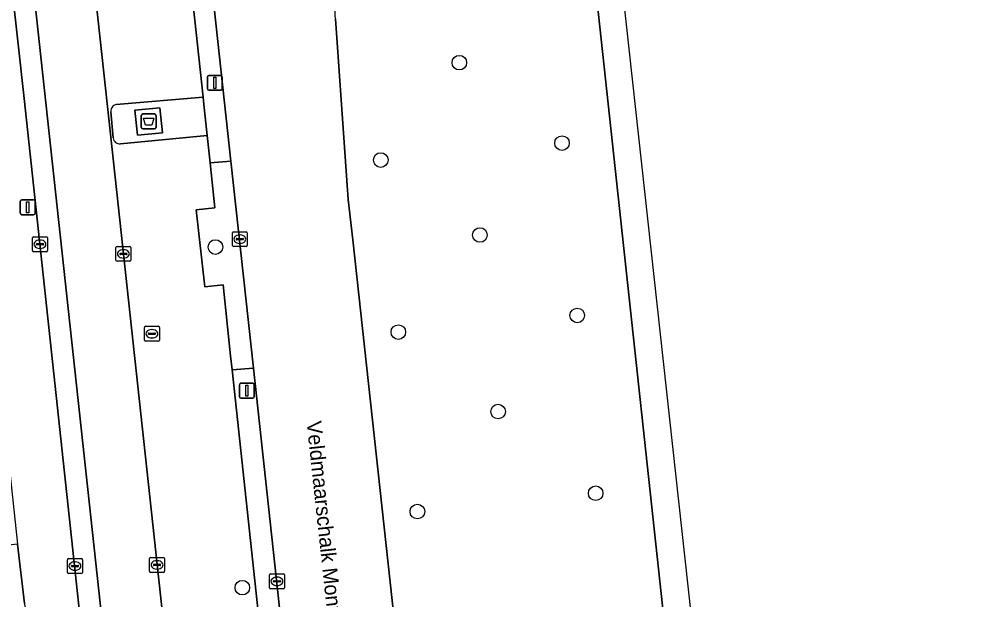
# Model space of a CAD drawing. Extents: x 160023 to 161302, y 384750 to 385707.
# Drawn here: x 161223.4 to 161286.8, y 385165.4 to 385204.2 of the extents above; entities that cross this region are included whole.
import ezdxf

# ---------------------------------------------------------------- set-up
doc = ezdxf.new("R2010")
doc.units = 0
for name, color, linetype in [('IMGEO_Afval_apart_plaats', 7, 'Continuous'), ('IMGEO_Berm_groen', 7, 'Continuous'), ('IMGEO_Boom', 7, 'Continuous'), ('IMGEO_Groenvoorziening', 7, 'Continuous'), ('IMGEO_Haag', 7, 'Continuous'), ('IMGEO_Kolk', 7, 'Continuous'), ('IMGEO_Lichtmast', 7, 'Continuous'), ('IMGEO_Openbare_ruimte_label', 7, 'Continuous'), ('IMGEO_OVBaan_gesloten', 7, 'Continuous'), ('IMGEO_Parkeervlak_open', 7, 'Continuous'), ('IMGEO_Rijbaan_lokaal_gesloten', 7, 'Continuous'), ('IMGEO_Rijbaan_regionaal_gesloten', 7, 'Continuous'), ('IMGEO_Rijbaan_regionaal_open', 7, 'Continuous'), ('IMGEO_Rioolput', 7, 'Continuous'), ('IMGEO_Voetpad_gesloten', 7, 'Continuous'), ('IMGEO_Voetpad_open', 7, 'Continuous')]:
    doc.layers.add(name, color=color, linetype=linetype)

msp = doc.modelspace()

# ---------------------------------------------------------------- linework, layer by layer
at = {"layer": 'IMGEO_Afval_apart_plaats'}
for p, q in [((161231.625, 385196.948), (161231.625, 385197.748)), ((161231.625, 385197.748), (161231.625, 385196.948)), ((161231.725, 385197.848), (161232.515, 385197.848)), ((161232.515, 385197.848), (161231.725, 385197.848)), ((161232.615, 385197.748), (161232.615, 385196.948)), ((161232.615, 385196.948), (161232.615, 385197.748)), ((161232.515, 385196.848), (161231.725, 385196.848)), ((161231.725, 385196.848), (161232.515, 385196.848))]:
    msp.add_line(p, q, dxfattribs=at)
msp.add_lwpolyline([(161231.768, 385197.562), (161232.472, 385197.562), (161232.323, 385197.092), (161231.917, 385197.092), (161231.768, 385197.562)], dxfattribs=at)
for centre, start, end in [((161231.725, 385197.748), 90, 180), ((161231.725, 385197.748), 90, 180), ((161232.515, 385197.748), 0, 90), ((161232.515, 385197.748), 360, 90), ((161231.725, 385196.948), 180, 270), ((161231.725, 385196.948), 180, 270), ((161232.515, 385196.948), 270, 0), ((161232.515, 385196.948), 270, 0)]:
    msp.add_arc(centre, 0.1, start, end, dxfattribs=at)
at = {"layer": 'IMGEO_Berm_groen'}
for points in [[(161286.834, 384978.486), (161279.225, 385047.892), (161278.274, 385056.566), (161276.329, 385074.305), (161268.866, 385143.256), (161261.295, 385213.204)], [(161244.624, 385204.215), (161245.484, 385192.114), (161245.788, 385189.414), (161251.027, 385141.301), (161255.996, 385095.514), (161259.912, 385059.435), (161262.209, 385038.291), (161263.284, 385028.402), (161263.591, 385025.204)]]:
    msp.add_lwpolyline(points, dxfattribs=at)
msp.add_lwpolyline([(161237.625, 385194.696), (161236.238, 385194.582), (161236.557, 385191.574), (161235.305, 385191.436), (161235.874, 385186.267), (161237.104, 385186.402), (161237.608, 385181.648), (161237.708, 385180.716), (161239.133, 385180.824)], close=True, dxfattribs=at)
msp.add_arc((160884.425, 385185.24), 360.698, 3.01548, 3.65195, dxfattribs=at)
at = {"layer": 'IMGEO_Boom'}
for centre in [(161252.915, 385201.285), (161259.789, 385195.897), (161247.655, 385194.764), (161254.29, 385189.742), (161236.589, 385188.937), (161260.806, 385184.359), (161248.833, 385183.238), (161255.513, 385177.919), (161262.042, 385172.448), (161250.107, 385171.225), (161238.39, 385166.126)]:
    msp.add_circle(centre, 0.489, dxfattribs=at)
at = {"layer": 'IMGEO_Groenvoorziening'}
for points in [[(161235.077, 385218.121), (161233.727, 385230.468), (161232.234, 385230.461), (161233.899, 385216.207), (161234.058, 385214.739), (161232.806, 385214.601), (161233.38, 385209.383), (161234.625, 385209.52), (161235.771, 385198.984), (161235.825, 385198.482), (161236.044, 385196.417), (161236.238, 385194.582), (161237.625, 385194.696)], [(161243.521, 385140.477), (161239.133, 385180.824), (161237.708, 385180.716), (161240.75, 385152.443), (161240.955, 385150.605), (161239.859, 385150.488), (161240.406, 385145.518), (161241.511, 385145.636), (161243.458, 385128.229), (161244.396, 385119.6), (161244.679, 385116.997), (161245.166, 385112.515), (161245.755, 385107.071), (161244.649, 385106.951), (161245.218, 385101.782), (161246.314, 385101.901), (161247.932, 385086.937), (161249.338, 385087.121)]]:
    msp.add_lwpolyline(points, close=True, dxfattribs=at)
at = {"layer": 'IMGEO_Haag'}
for points in [[(161235.077, 385218.121), (161233.727, 385230.468), (161232.234, 385230.461), (161233.899, 385216.207), (161234.058, 385214.739), (161232.806, 385214.601), (161233.38, 385209.383), (161234.625, 385209.52), (161235.771, 385198.984), (161235.825, 385198.482), (161236.044, 385196.417), (161236.238, 385194.582), (161237.625, 385194.696)], [(161243.521, 385140.477), (161239.133, 385180.824), (161237.708, 385180.716), (161240.75, 385152.443), (161240.955, 385150.605), (161239.859, 385150.488), (161240.406, 385145.518), (161241.511, 385145.636), (161243.458, 385128.229), (161244.396, 385119.6), (161244.679, 385116.997), (161245.166, 385112.515), (161245.755, 385107.071), (161244.649, 385106.951), (161245.218, 385101.782), (161246.314, 385101.901), (161247.932, 385086.937), (161249.338, 385087.121)]]:
    msp.add_lwpolyline(points, close=True, dxfattribs=at)
at = {"layer": 'IMGEO_Kolk'}
for p, q in [((161237.722, 385189.039), (161237.722, 385189.891)), ((161237.797, 385189.965), (161238.649, 385189.965)), ((161238.723, 385189.891), (161238.723, 385189.039)), ((161224.344, 385188.698), (161224.344, 385189.55)), ((161224.419, 385189.624), (161225.271, 385189.624)), ((161224.832, 385189.404), (161224.857, 385189.404)), ((161225.345, 385189.55), (161225.345, 385188.698)), ((161237.981, 385189.459), (161237.981, 385189.471)), ((161238.419, 385189.422), (161238.021, 385189.422)), ((161238.024, 385189.508), (161238.422, 385189.508)), ((161238.21, 385189.745), (161238.235, 385189.745)), ((161238.465, 385189.471), (161238.465, 385189.459)), ((161225.271, 385188.624), (161224.419, 385188.624)), ((161224.603, 385189.118), (161224.603, 385189.13)), ((161225.041, 385189.081), (161224.643, 385189.081)), ((161224.646, 385189.167), (161225.044, 385189.167)), ((161224.855, 385188.844), (161224.83, 385188.844)), ((161225.087, 385189.13), (161225.087, 385189.118)), ((161229.931, 385188.055), (161229.931, 385188.907)), ((161230.006, 385188.981), (161230.858, 385188.981)), ((161230.419, 385188.761), (161230.444, 385188.761)), ((161230.932, 385188.907), (161230.932, 385188.055)), ((161238.649, 385188.965), (161237.797, 385188.965)), ((161238.233, 385189.185), (161238.208, 385189.185)), ((161230.858, 385187.981), (161230.006, 385187.981)), ((161230.19, 385188.475), (161230.19, 385188.487)), ((161230.628, 385188.438), (161230.23, 385188.438)), ((161230.233, 385188.524), (161230.631, 385188.524)), ((161230.442, 385188.201), (161230.417, 385188.201)), ((161230.674, 385188.487), (161230.674, 385188.475)), ((161226.687, 385167.147), (161226.687, 385167.999)), ((161226.762, 385168.073), (161227.614, 385168.073)), ((161227.175, 385167.853), (161227.2, 385167.853)), ((161227.688, 385167.999), (161227.688, 385167.147)), ((161232.179, 385167.223), (161232.179, 385168.075)), ((161232.254, 385168.149), (161233.106, 385168.149)), ((161232.481, 385167.692), (161232.879, 385167.692)), ((161232.667, 385167.929), (161232.692, 385167.929)), ((161233.18, 385168.075), (161233.18, 385167.223)), ((161227.614, 385167.073), (161226.762, 385167.073)), ((161226.946, 385167.567), (161226.946, 385167.579)), ((161227.384, 385167.53), (161226.986, 385167.53)), ((161226.989, 385167.616), (161227.387, 385167.616)), ((161227.198, 385167.293), (161227.173, 385167.293)), ((161227.43, 385167.579), (161227.43, 385167.567)), ((161233.106, 385167.149), (161232.254, 385167.149)), ((161232.438, 385167.643), (161232.438, 385167.655)), ((161232.876, 385167.606), (161232.478, 385167.606)), ((161232.69, 385167.369), (161232.665, 385167.369)), ((161232.922, 385167.655), (161232.922, 385167.643)), ((161240.284, 385167.049), (161241.136, 385167.049)), ((161240.209, 385166.123), (161240.209, 385166.975)), ((161240.468, 385166.543), (161240.468, 385166.555)), ((161240.906, 385166.506), (161240.508, 385166.506)), ((161240.511, 385166.592), (161240.909, 385166.592)), ((161240.697, 385166.829), (161240.722, 385166.829)), ((161240.952, 385166.555), (161240.952, 385166.543)), ((161241.21, 385166.975), (161241.21, 385166.123)), ((161241.136, 385166.049), (161240.284, 385166.049)), ((161240.72, 385166.269), (161240.695, 385166.269))]:
    msp.add_line(p, q, dxfattribs=at)
for points in [[(161237.722, 385189.039), (161237.722, 385189.891)], [(161237.797, 385189.965), (161238.649, 385189.965)], [(161238.723, 385189.891), (161238.723, 385189.039)], [(161224.344, 385188.698), (161224.344, 385189.55)], [(161224.419, 385189.624), (161225.271, 385189.624)], [(161225.345, 385189.55), (161225.345, 385188.698)], [(161225.271, 385188.624), (161224.419, 385188.624)], [(161229.931, 385188.055), (161229.931, 385188.907)], [(161230.006, 385188.981), (161230.858, 385188.981)], [(161230.932, 385188.907), (161230.932, 385188.055)], [(161238.649, 385188.965), (161237.797, 385188.965)], [(161230.858, 385187.981), (161230.006, 385187.981)], [(161226.687, 385167.147), (161226.687, 385167.999)], [(161226.762, 385168.073), (161227.614, 385168.073)], [(161227.688, 385167.999), (161227.688, 385167.147)], [(161232.179, 385167.223), (161232.179, 385168.075)], [(161232.254, 385168.149), (161233.106, 385168.149)], [(161233.18, 385168.075), (161233.18, 385167.223)], [(161227.614, 385167.073), (161226.762, 385167.073)], [(161233.106, 385167.149), (161232.254, 385167.149)], [(161240.284, 385167.049), (161241.136, 385167.049)], [(161240.209, 385166.123), (161240.209, 385166.975)], [(161241.21, 385166.975), (161241.21, 385166.123)], [(161241.136, 385166.049), (161240.284, 385166.049)]]:
    msp.add_lwpolyline(points, dxfattribs=at)
for centre, radius, start, end in [((161237.799, 385189.889), 0.0765, 91.55205, 178.44795), ((161237.799, 385189.889), 0.0765, 91.55205, 178.44795), ((161238.647, 385189.889), 0.0765, 1.55205, 88.44795), ((161238.647, 385189.889), 0.0765, 1.55205, 88.44795), ((161224.421, 385189.548), 0.0765, 91.55205, 178.44795), ((161224.421, 385189.548), 0.0765, 91.55205, 178.44795), ((161225.269, 385189.548), 0.0765, 1.55205, 88.44795), ((161225.269, 385189.548), 0.0765, 1.55205, 88.44795), ((161238.021, 385189.468), 0.0403, 85.87752, 175.75265), ((161238.018, 385189.458), 0.0366, 178.93798, 274.71019), ((161238.422, 385189.465), 0.043, 264.86636, 352.45326), ((161238.426, 385189.47), 0.0386, 1.73085, 96.63898), ((161224.421, 385188.7), 0.0765, 181.55205, 268.44795), ((161224.421, 385188.7), 0.0765, 181.55205, 268.44795), ((161224.643, 385189.127), 0.0403, 85.87752, 175.75265), ((161224.64, 385189.117), 0.0366, 178.93798, 274.71019), ((161225.044, 385189.124), 0.043, 264.86636, 352.45326), ((161225.048, 385189.129), 0.0386, 1.73085, 96.63898), ((161225.269, 385188.7), 0.0765, 271.55205, 358.44795), ((161225.269, 385188.7), 0.0765, 271.55205, 358.44795), ((161230.008, 385188.905), 0.0765, 91.55205, 178.44795), ((161230.008, 385188.905), 0.0765, 91.55205, 178.44795), ((161230.856, 385188.905), 0.0765, 1.55205, 88.44795), ((161230.856, 385188.905), 0.0765, 1.55205, 88.44795), ((161237.799, 385189.041), 0.0765, 181.55205, 268.44795), ((161237.799, 385189.041), 0.0765, 181.55205, 268.44795), ((161238.647, 385189.041), 0.0765, 271.55205, 358.44795), ((161238.647, 385189.041), 0.0765, 271.55205, 358.44795), ((161230.008, 385188.057), 0.0765, 181.55205, 268.44795), ((161230.008, 385188.057), 0.0765, 181.55205, 268.44795), ((161230.23, 385188.484), 0.0403, 85.87752, 175.75265), ((161230.227, 385188.474), 0.0366, 178.93798, 274.71019), ((161230.631, 385188.481), 0.043, 264.86636, 352.45326), ((161230.635, 385188.486), 0.0386, 1.73085, 96.63898), ((161230.856, 385188.057), 0.0765, 271.55205, 358.44795), ((161230.856, 385188.057), 0.0765, 271.55205, 358.44795), ((161226.764, 385167.997), 0.0765, 91.55205, 178.44795), ((161226.764, 385167.997), 0.0765, 91.55205, 178.44795), ((161227.612, 385167.997), 0.0765, 1.55205, 88.44795), ((161227.612, 385167.997), 0.0765, 1.55205, 88.44795), ((161232.256, 385168.073), 0.0765, 91.55205, 178.44795), ((161232.256, 385168.073), 0.0765, 91.55205, 178.44795), ((161232.478, 385167.652), 0.0403, 85.87752, 175.75265), ((161232.883, 385167.654), 0.0386, 1.73085, 96.63898), ((161233.104, 385168.073), 0.0765, 1.55205, 88.44795), ((161233.104, 385168.073), 0.0765, 1.55205, 88.44795), ((161226.764, 385167.149), 0.0765, 181.55205, 268.44795), ((161226.764, 385167.149), 0.0765, 181.55205, 268.44795), ((161226.986, 385167.576), 0.0403, 85.87752, 175.75265), ((161226.983, 385167.566), 0.0366, 178.93798, 274.71019), ((161227.387, 385167.573), 0.043, 264.86636, 352.45326), ((161227.391, 385167.578), 0.0386, 1.73085, 96.63898), ((161227.612, 385167.149), 0.0765, 271.55205, 358.44795), ((161227.612, 385167.149), 0.0765, 271.55205, 358.44795), ((161232.256, 385167.225), 0.0765, 181.55205, 268.44795), ((161232.256, 385167.225), 0.0765, 181.55205, 268.44795), ((161232.475, 385167.642), 0.0366, 178.93798, 274.71019), ((161232.879, 385167.649), 0.043, 264.86636, 352.45326), ((161233.104, 385167.225), 0.0765, 271.55205, 358.44795), ((161233.104, 385167.225), 0.0765, 271.55205, 358.44795), ((161240.286, 385166.973), 0.0765, 91.55205, 178.44795), ((161240.286, 385166.973), 0.0765, 91.55205, 178.44795), ((161241.134, 385166.973), 0.0765, 1.55205, 88.44795), ((161241.134, 385166.973), 0.0765, 1.55205, 88.44795), ((161240.508, 385166.552), 0.0403, 85.87752, 175.75265), ((161240.505, 385166.542), 0.0366, 178.93798, 274.71019), ((161240.909, 385166.549), 0.043, 264.86636, 352.45326), ((161240.913, 385166.554), 0.0386, 1.73085, 96.63898), ((161240.286, 385166.125), 0.0765, 181.55205, 268.44795), ((161240.286, 385166.125), 0.0765, 181.55205, 268.44795), ((161241.134, 385166.125), 0.0765, 271.55205, 358.44795), ((161241.134, 385166.125), 0.0765, 271.55205, 358.44795)]:
    msp.add_arc(centre, radius, start, end, dxfattribs=at)
for centre, major_axis, ratio, start_param, end_param in [((161224.831, 385189.124), (-0.387, 0.002), 0.722429, 4.712389, 7.853982), ((161224.856, 385189.124), (-0.39, 0.002), 0.717154, 1.570796, 4.712389), ((161238.209, 385189.465), (-0.387, 0.002), 0.722429, 4.712389, 7.853982), ((161238.234, 385189.465), (-0.39, 0.002), 0.717154, 1.570796, 4.712389), ((161230.418, 385188.481), (-0.387, 0.002), 0.722429, 4.712389, 7.853982), ((161230.443, 385188.481), (-0.39, 0.002), 0.717154, 1.570796, 4.712389), ((161227.174, 385167.573), (-0.387, 0.002), 0.722429, 4.712389, 7.853982), ((161227.199, 385167.573), (-0.39, 0.002), 0.717154, 1.570796, 4.712389), ((161232.666, 385167.649), (-0.387, 0.002), 0.722429, 4.712389, 7.853982), ((161232.691, 385167.649), (-0.39, 0.002), 0.717154, 1.570796, 4.712389), ((161240.696, 385166.549), (-0.387, 0.002), 0.722429, 4.712389, 7.853982), ((161240.721, 385166.549), (-0.39, 0.002), 0.717154, 1.570796, 4.712389)]:
    msp.add_ellipse(centre, major_axis=major_axis, ratio=ratio, start_param=start_param, end_param=end_param, dxfattribs=at)
at = {"layer": 'IMGEO_Lichtmast'}
for p, q in [((161236.055, 385199.533), (161236.055, 385200.333)), ((161236.055, 385200.333), (161236.055, 385199.533)), ((161236.155, 385200.433), (161236.945, 385200.433)), ((161236.945, 385200.433), (161236.155, 385200.433)), ((161237.045, 385200.333), (161237.045, 385199.533)), ((161237.045, 385199.533), (161237.045, 385200.333)), ((161236.945, 385199.433), (161236.155, 385199.433)), ((161236.155, 385199.433), (161236.945, 385199.433)), ((161223.53, 385191.201), (161223.53, 385192.001)), ((161223.53, 385192.001), (161223.53, 385191.201)), ((161223.63, 385192.101), (161224.42, 385192.101)), ((161224.42, 385192.101), (161223.63, 385192.101)), ((161224.52, 385192.001), (161224.52, 385191.201)), ((161224.52, 385191.201), (161224.52, 385192.001)), ((161224.42, 385191.101), (161223.63, 385191.101)), ((161223.63, 385191.101), (161224.42, 385191.101)), ((161238.297, 385179.814), (161239.087, 385179.814)), ((161239.087, 385179.814), (161238.297, 385179.814)), ((161238.197, 385178.914), (161238.197, 385179.714)), ((161238.197, 385179.714), (161238.197, 385178.914)), ((161239.187, 385179.714), (161239.187, 385178.914)), ((161239.187, 385178.914), (161239.187, 385179.714)), ((161239.087, 385178.814), (161238.297, 385178.814)), ((161238.297, 385178.814), (161239.087, 385178.814))]:
    msp.add_line(p, q, dxfattribs=at)
for points in [[(161236.475, 385200.308), (161236.625, 385200.308), (161236.625, 385199.558), (161236.475, 385199.558), (161236.475, 385200.308)], [(161223.95, 385191.976), (161224.1, 385191.976), (161224.1, 385191.226), (161223.95, 385191.226), (161223.95, 385191.976)], [(161238.617, 385179.689), (161238.767, 385179.689), (161238.767, 385178.939), (161238.617, 385178.939), (161238.617, 385179.689)]]:
    msp.add_lwpolyline(points, dxfattribs=at)
for centre, start, end in [((161236.155, 385200.333), 90, 180), ((161236.155, 385200.333), 90, 180), ((161236.945, 385200.333), 0, 90), ((161236.945, 385200.333), 360, 90), ((161236.155, 385199.533), 180, 270), ((161236.155, 385199.533), 180, 270), ((161236.945, 385199.533), 270, 0), ((161236.945, 385199.533), 270, 0), ((161223.63, 385192.001), 90, 180), ((161223.63, 385192.001), 90, 180), ((161224.42, 385192.001), 0, 90), ((161224.42, 385192.001), 360, 90), ((161223.63, 385191.201), 180, 270), ((161223.63, 385191.201), 180, 270), ((161224.42, 385191.201), 270, 0), ((161224.42, 385191.201), 270, 0), ((161238.297, 385179.714), 90, 180), ((161238.297, 385179.714), 90, 180), ((161239.087, 385179.714), 0, 90), ((161239.087, 385179.714), 360, 90), ((161238.297, 385178.914), 180, 270), ((161238.297, 385178.914), 180, 270), ((161239.087, 385178.914), 270, 0), ((161239.087, 385178.914), 270, 0)]:
    msp.add_arc(centre, 0.1, start, end, dxfattribs=at)
at = {"layer": 'IMGEO_OVBaan_gesloten'}
msp.add_lwpolyline([(161270.729, 385143.46), (161263.048, 385213.418), (161261.295, 385213.204), (161268.866, 385143.256)], close=True, dxfattribs=at)
at = {"layer": 'IMGEO_Parkeervlak_open'}
for points in [[(161225.614, 385232.768), (161229.366, 385198.34), (161246.792, 385037.586)], [(161229.954, 385198.481), (161235.771, 385198.984), (161234.625, 385209.52), (161233.38, 385209.383), (161232.806, 385214.601), (161234.058, 385214.739), (161233.899, 385216.207), (161232.234, 385230.461)], [(161229.745, 385196.253), (161229.592, 385197.998)], [(161241.511, 385145.636), (161240.406, 385145.518), (161239.859, 385150.488), (161240.955, 385150.605), (161240.75, 385152.443), (161237.708, 385180.716), (161237.608, 385181.648), (161237.104, 385186.402), (161235.874, 385186.267), (161235.305, 385191.436), (161236.557, 385191.574), (161236.238, 385194.582), (161236.044, 385196.417), (161230.245, 385195.847)]]:
    msp.add_lwpolyline(points, dxfattribs=at)
for centre, radius, start, end in [((161230.012, 385198.061), 0.424, 97.79614, 188.50203), ((161230.197, 385196.299), 0.455, 185.83443, 276.01237)]:
    msp.add_arc(centre, radius, start, end, dxfattribs=at)
at = {"layer": 'IMGEO_Rijbaan_lokaal_gesloten'}
msp.add_lwpolyline([(161219.639, 385250), (161216.142, 385281.926), (161215.796, 385285.125), (161214.309, 385285.046), (161214.364, 385284.554), (161215.935, 385270.003), (161218.085, 385250.675), (161218.155, 385250), (161218.17, 385249.861), (161219.775, 385234.916), (161219.818, 385234.675), (161223.784, 385198.892), (161240.581, 385042.856), (161241.761, 385032.172), (161243.484, 385030.562), (161237.035, 385089.87), (161231.678, 385139.179)], close=True, dxfattribs=at)
at = {"layer": 'IMGEO_Rijbaan_regionaal_gesloten'}
msp.add_lwpolyline([(161226.413, 385297.207), (161226.442, 385296.921), (161227.692, 385285.673), (161233.727, 385230.468), (161235.077, 385218.121), (161237.625, 385194.696), (161239.133, 385180.824), (161243.521, 385140.477), (161247.536, 385140.918), (161251.027, 385141.301), (161245.788, 385189.414), (161245.484, 385192.114), (161244.624, 385204.215)], dxfattribs=at)
msp.add_arc((160884.425, 385185.24), 360.698, 3.01548, 3.65195, dxfattribs=at)
at = {"layer": 'IMGEO_Rijbaan_regionaal_open'}
for points in [[(161216.781, 385290.428), (161215.796, 385285.125), (161216.142, 385281.926), (161219.639, 385250), (161231.678, 385139.179), (161237.035, 385089.87), (161243.484, 385030.562), (161246.829, 385027.439), (161246.897, 385027.375), (161247.859, 385026.228)], [(161246.878, 385036.928), (161246.792, 385037.586), (161229.366, 385198.34), (161225.614, 385232.768)]]:
    msp.add_lwpolyline(points, dxfattribs=at)
at = {"layer": 'IMGEO_Rioolput'}
for p, q in [((161231.839, 385182.703), (161231.839, 385183.555)), ((161231.914, 385183.629), (161232.766, 385183.629)), ((161232.84, 385183.555), (161232.84, 385182.703)), ((161232.098, 385183.123), (161232.098, 385183.135)), ((161232.536, 385183.086), (161232.138, 385183.086)), ((161232.141, 385183.172), (161232.539, 385183.172)), ((161232.327, 385183.409), (161232.352, 385183.409)), ((161232.582, 385183.135), (161232.582, 385183.123)), ((161232.766, 385182.629), (161231.914, 385182.629)), ((161232.35, 385182.849), (161232.325, 385182.849))]:
    msp.add_line(p, q, dxfattribs=at)
for points in [[(161231.839, 385182.703), (161231.839, 385183.555)], [(161231.914, 385183.629), (161232.766, 385183.629)], [(161232.84, 385183.555), (161232.84, 385182.703)], [(161232.766, 385182.629), (161231.914, 385182.629)]]:
    msp.add_lwpolyline(points, dxfattribs=at)
for centre, radius, start, end in [((161231.916, 385183.553), 0.0765, 91.55205, 178.44795), ((161231.916, 385183.553), 0.0765, 91.55205, 178.44795), ((161232.764, 385183.553), 0.0765, 1.55205, 88.44795), ((161232.764, 385183.553), 0.0765, 1.55205, 88.44795), ((161232.138, 385183.132), 0.0403, 85.87752, 175.75265), ((161232.135, 385183.122), 0.0366, 178.93798, 274.71019), ((161232.539, 385183.129), 0.043, 264.86636, 352.45326), ((161232.543, 385183.134), 0.0386, 1.73085, 96.63898), ((161231.916, 385182.705), 0.0765, 181.55205, 268.44795), ((161231.916, 385182.705), 0.0765, 181.55205, 268.44795), ((161232.764, 385182.705), 0.0765, 271.55205, 358.44795), ((161232.764, 385182.705), 0.0765, 271.55205, 358.44795)]:
    msp.add_arc(centre, radius, start, end, dxfattribs=at)
for centre, major_axis, ratio, start_param, end_param in [((161232.326, 385183.129), (-0.387, 0.002), 0.722429, 4.712389, 7.853982), ((161232.351, 385183.129), (-0.39, 0.002), 0.717154, 1.570796, 4.712389)]:
    msp.add_ellipse(centre, major_axis=major_axis, ratio=ratio, start_param=start_param, end_param=end_param, dxfattribs=at)
at = {"layer": 'IMGEO_Voetpad_gesloten'}
msp.add_lwpolyline([(161232.873, 385198.267), (161231.202, 385198.103), (161231.366, 385196.429), (161233.037, 385196.593)], close=True, dxfattribs=at)
at = {"layer": 'IMGEO_Voetpad_open'}
for points in [[(161217.335, 385238.475), (161216.551, 385232.195), (161218.529, 385213.807), (161219.033, 385209.803), (161220.16, 385198.802), (161223.346, 385169.031), (161223.82, 385165.053), (161226.122, 385144.203), (161226.282, 385142.751), (161226.676, 385138.631), (161227.79, 385128.541), (161229.707, 385111.17), (161231.17, 385097.917), (161231.624, 385093.818), (161233.967, 385071.696), (161234.441, 385067.547), (161237.122, 385042.558), (161238.901, 385026.381), (161239.468, 385022.719), (161241.987, 384999.942), (161242.159, 384996.294), (161247.84, 384944.085)], [(161245.057, 385002.255), (161241.761, 385032.172), (161240.581, 385042.856), (161223.784, 385198.892), (161219.818, 385234.675)], [(161223.82, 385165.053), (161223.346, 385169.031), (161197.53, 385166.238), (161193.905, 385198.44), (161193.062, 385207.019), (161219.033, 385209.803), (161218.529, 385213.807), (161189.491, 385210.675), (161188.487, 385210.578), (161188.883, 385207.328), (161189.205, 385204.687), (161191.292, 385187.555), (161191.566, 385185.066), (161193.469, 385167.753), (161193.762, 385165.084)], [(161235.771, 385198.984), (161229.954, 385198.481)], [(161230.245, 385195.847), (161236.044, 385196.417), (161235.825, 385198.482), (161235.771, 385198.984)], [(161229.592, 385197.998), (161229.745, 385196.253)]]:
    msp.add_lwpolyline(points, dxfattribs=at)
msp.add_lwpolyline([(161233.037, 385196.593), (161231.366, 385196.429), (161231.202, 385198.103), (161232.873, 385198.267)], close=True, dxfattribs=at)
for centre, radius, start, end in [((161230.012, 385198.061), 0.424, 97.79614, 188.50203), ((161230.197, 385196.299), 0.455, 185.83443, 276.01237)]:
    msp.add_arc(centre, radius, start, end, dxfattribs=at)

# ---------------------------------------------------------------- texts
at = {"layer": 'IMGEO_Openbare_ruimte_label'}
msp.add_text('Veldmaarschalk Montgomerylaan', height=1, rotation=276.144, dxfattribs=at).set_placement((161242.685, 385177.236))

doc.saveas('drawing.dxf')
